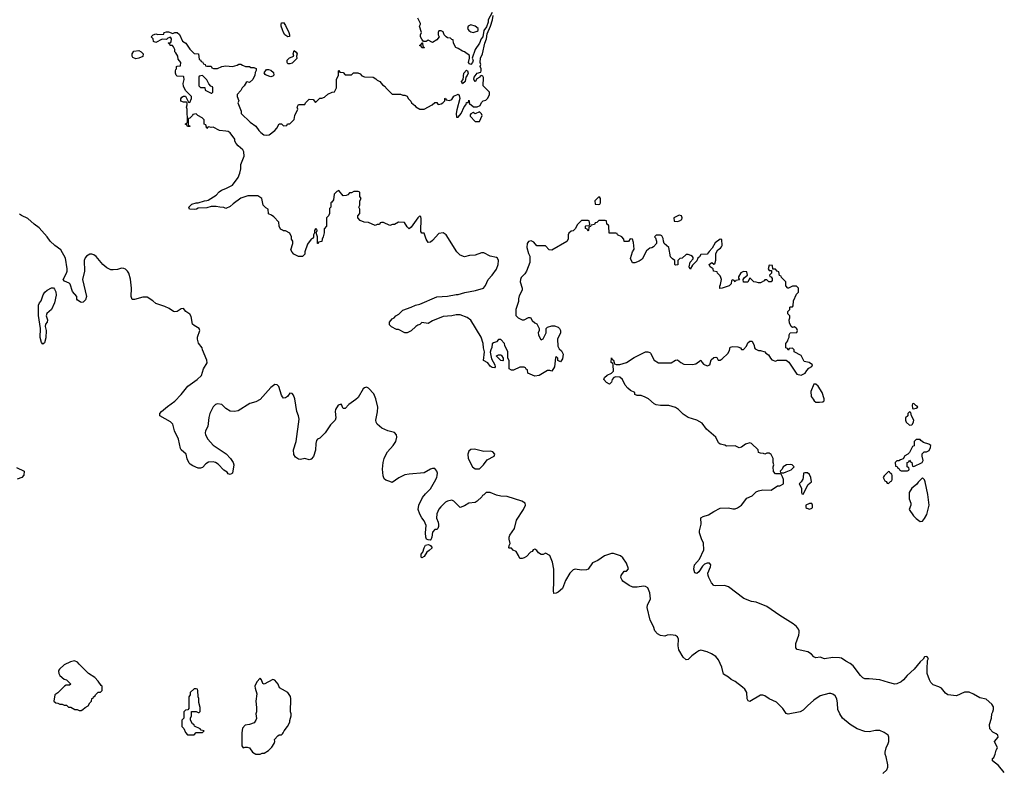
# Model space of a CAD drawing. Header units: inches. Extents: x 2293880 to 2522759, y 823965 to 1006879.
# Tile 305 of 325: x 2467533 to 2476779, y 881430 to 888491. Entities that reach past the tile are written whole.
import ezdxf

# ---------------------------------------------------------------- set-up
doc = ezdxf.new("R2010")
doc.units = ezdxf.units.IN
doc.header["$MEASUREMENT"] = 0
doc.layers.add('C4868', color=7, linetype='Continuous')
doc.layers.add('C4878', color=7, linetype='Continuous')

msp = doc.modelspace()

# ---------------------------------------------------------------- linework, layer by layer
at = {"layer": 'C4868', "color": 5}
for points, elevation in [([(2470000, 888397.2), (2469989.3, 888429.3), (2469986.6, 888450), (2469990, 888462), (2470000, 888463.3)], 60), ([(2470000, 886513.6), (2469983.1, 886523.1), (2469968, 886550), (2469966, 886590), (2469920.4, 886640.4), (2469896.4, 886656.4), (2469870, 886666), (2469866, 886710), (2469843.1, 886723.1), (2469818, 886750), (2469808, 886810), (2469770, 886835.3), (2469676.4, 886836.4), (2469610, 886815.3), (2469538, 886762), (2469510, 886735.3), (2469470, 886718), (2469448.4, 886728.4), (2469411.2, 886728.9), (2469377.2, 886737.2), (2469330, 886737.2), (2469290, 886725.2), (2469210, 886722), (2469192, 886710), (2469170, 886706.6), (2469128, 886710), (2469122, 886730), (2469150, 886758), (2469190, 886771.3), (2469210, 886771.3), (2469269.1, 886790.9), (2469290, 886791.3), (2469303.1, 886796.9), (2469378, 886842), (2469405.6, 886874.4), (2469429.1, 886890.9), (2469470, 886906), (2469530, 886938), (2469584, 887010), (2469601.2, 887050), (2469608.7, 887090), (2469608.7, 887130), (2469642, 887210), (2469639, 887250), (2469628.7, 887270), (2469585.6, 887305.6), (2469567, 887327), (2469553.2, 887350), (2469553.2, 887370), (2469509.5, 887429.5), (2469490, 887441.2), (2469470, 887445.2), (2469410, 887449), (2469350, 887482), (2469330, 887478), (2469310, 887486), (2469298, 887482), (2469290, 887468), (2469282, 887502), (2469266, 887510), (2469266, 887550), (2469246, 887570), (2469206, 887590), (2469190, 887606), (2469158, 887602), (2469154, 887590), (2469130, 887566), (2469118, 887562), (2469114, 887550), (2469114, 887510), (2469118, 887498), (2469130, 887494), (2469131.2, 887488.9), (2469110, 887488), (2469102, 887502), (2469090, 887506), (2469090, 887514), (2469102, 887518), (2469107.3, 887532.7), (2469106, 887650), (2469098, 887670), (2469106, 887690), (2469106, 887710), (2469098, 887718), (2469070, 887718), (2469047.3, 887727.3), (2469047.3, 887747.3), (2469056.4, 887763.6), (2469070, 887774), (2469090, 887774), (2469118, 887718), (2469130, 887714), (2469146, 887750), (2469146, 887770), (2469090, 887826), (2469070, 887866), (2469069, 887891), (2469078, 887930), (2469073.6, 887953.6), (2469070, 887958), (2469010, 887962), (2469002, 887970), (2468995.3, 887990), (2468995.3, 888010), (2468998, 888022), (2469006, 888030), (2469006, 888050), (2469010, 888054), (2469042, 888058), (2469046, 888090), (2469020.4, 888120.4), (2469018, 888150), (2469000.4, 888180.4), (2468988.7, 888190), (2468988, 888210), (2468976.4, 888236.4), (2468967.3, 888247.3), (2468946, 888250), (2468942, 888262), (2468928, 888270), (2468930, 888274), (2468950, 888274), (2468956.4, 888283.6), (2468958, 888310), (2468950, 888326), (2468923.6, 888316.4), (2468910, 888306), (2468870, 888308), (2468810, 888278), (2468790, 888286), (2468786, 888310), (2468768, 888330), (2468786, 888350), (2468810, 888358), (2468830, 888352), (2468886, 888354), (2468888, 888370), (2468910, 888378), (2468930, 888378), (2468970, 888362), (2468989.1, 888370.9), (2469012, 888370), (2469033.7, 888353.7), (2469062, 888290), (2469091.3, 888270), (2469130, 888214), (2469170, 888174), (2469211.2, 888171.1), (2469218, 888118), (2469230, 888114), (2469238, 888098), (2469250, 888094), (2469258, 888078), (2469274, 888070), (2469278, 888058), (2469290, 888054), (2469330, 888054), (2469338, 888038), (2469352.7, 888032.7), (2469390, 888032), (2469430, 888051.3), (2469470, 888058), (2469530, 888051.3), (2469576.4, 888063.6), (2469590, 888074), (2469610, 888074), (2469623.6, 888063.6), (2469652.7, 888052.7), (2469690, 888052), (2469703.6, 888043.6), (2469730, 888042), (2469752.7, 888032.7), (2469752.7, 888012.7), (2469744.7, 887995.3), (2469742, 887970), (2469722, 887930), (2469690, 887902), (2469670, 887908), (2469659.6, 887900.4), (2469642, 887870), (2469622, 887850), (2469610, 887826), (2469574, 887790), (2469574, 887770), (2469591, 887730), (2469582, 887710), (2469611.2, 887631.1), (2469612, 887610), (2469698, 887530), (2469750.7, 887490.7), (2469778, 887450), (2469798, 887430), (2469824.7, 887410), (2469850, 887405.5), (2469875.3, 887410), (2469929.1, 887450.9), (2469948.8, 887471.1), (2469970, 887514), (2469992.7, 887512.7), (2470000, 887504.8)], 60), ([(2470000, 884949.6), (2469990, 884964), (2469964.8, 885044.8), (2469950, 885061.2), (2469930, 885065.2), (2469890, 885037.2), (2469790, 884922.7), (2469750, 884902.7), (2469693.7, 884886.3), (2469583.5, 884816.5), (2469550, 884809), (2469510, 884814), (2469470, 884837.2), (2469430, 884876), (2469390, 884882.9), (2469370, 884876.2), (2469350, 884854.5), (2469318.8, 884790), (2469310, 884755.3), (2469300.3, 884670), (2469278, 884630), (2469274.6, 884610), (2469278.3, 884590), (2469299.5, 884550), (2469350, 884492.7), (2469472, 884412), (2469512.2, 884370), (2469536.4, 884330), (2469543, 884310), (2469530.7, 884230), (2469510, 884218), (2469490, 884226), (2469480.2, 884240.2), (2469450, 884259), (2469395.3, 884315.3), (2469371.5, 884331.5), (2469350, 884338), (2469305.1, 884334.9), (2469280.7, 884319.3), (2469250, 884285.2), (2469230, 884279.3), (2469210, 884278), (2469160.1, 884300.1), (2469134.5, 884314.5), (2469125.4, 884325.4), (2469105.8, 884365.8), (2469096.2, 884410), (2469050, 884449.3), (2469042.3, 884462.3), (2469023.7, 884550), (2468985.6, 884630), (2468969.3, 884690), (2468950, 884712), (2468849.3, 884770), (2468849.5, 884790), (2468865.6, 884810), (2468921.7, 884858.3), (2468990, 884906.5), (2469049.9, 884970.1), (2469110.7, 885049.3), (2469199.6, 885110), (2469240.5, 885150), (2469259.6, 885210), (2469291.9, 885268.1), (2469290, 885294), (2469249.6, 885389.6), (2469245.2, 885410), (2469213.1, 885453.1), (2469201.6, 885490), (2469202.4, 885510), (2469222.9, 885570), (2469219.5, 885590), (2469170, 885617), (2469157, 885630), (2469144.2, 885704.2), (2469130, 885726), (2469094, 885750), (2469070, 885779), (2469050, 885774), (2469010, 885749.2), (2468990, 885746), (2468978, 885750), (2468937.2, 885777.2), (2468895.9, 885795.9), (2468810, 885824), (2468784, 885850), (2468730, 885884), (2468690, 885885.2), (2468610, 885861.2), (2468590, 885864), (2468579.3, 885890), (2468582.9, 885970), (2468572.5, 886052.5), (2468557.2, 886110), (2468544, 886130), (2468526.8, 886146.8), (2468510, 886155.1), (2468490, 886158), (2468450, 886145.1), (2468410, 886140.5), (2468390, 886142.4), (2468350, 886158.7), (2468313.6, 886190), (2468250, 886265.6), (2468230, 886281.6), (2468210, 886289.6), (2468190, 886289.5), (2468160.7, 886270), (2468146.3, 886253.7), (2468138.4, 886230), (2468142, 886130), (2468123, 886050), (2468158.8, 885890), (2468150, 885858), (2468130, 885838), (2468110, 885835.3), (2468100.2, 885840.2), (2468076.4, 885856.4), (2468070, 885866), (2468068.7, 885890), (2468030, 885938), (2468005.6, 886005.6), (2467996, 886016), (2467954, 886034), (2467942, 886050), (2467972.3, 886110), (2467979.3, 886130), (2467979.3, 886150), (2467962.4, 886250), (2467918.3, 886330), (2467863.6, 886370), (2467819.7, 886410), (2467790, 886452.3), (2467716.6, 886536.6), (2467669.8, 886569.8), (2467610, 886623.6), (2467550, 886651.3), (2467530, 886665.1)], 80), ([(2467503.4, 884283.4), (2467574, 884250), (2467572.7, 884212.7), (2467552, 884190), (2467510, 884174)], 80), ([(2470000, 882197.8), (2469973.2, 882213.2), (2469959.3, 882250), (2469930, 882286), (2469910, 882293.6), (2469829.2, 882249.2), (2469814.6, 882254.6), (2469804, 882290), (2469790, 882304), (2469761, 882270), (2469741, 882230), (2469742.8, 882210), (2469758.8, 882158.8), (2469750.8, 882090), (2469758, 882030), (2469758, 881990), (2469751, 881970), (2469755.3, 881924.7), (2469751.3, 881910), (2469733.7, 881886.3), (2469690.9, 881869.1), (2469650, 881864), (2469623.8, 881836.2), (2469618, 881790), (2469618.8, 881670), (2469630, 881651.3), (2469650, 881658), (2469670, 881658), (2469690, 881651.3), (2469718, 881610), (2469750, 881592), (2469790, 881592), (2469810, 881602), (2469830, 881602), (2469870, 881624.7), (2469902, 881658), (2469922, 881690), (2469928, 881710), (2469926, 881730), (2469956.4, 881763.6), (2469970, 881772), (2469990, 881772), (2470000, 881782)], 120)]:
    msp.add_lwpolyline(points, dxfattribs=dict(at, elevation=elevation))
for points, elevation in [([(2468624, 888124), (2468596.4, 888136.4), (2468588, 888150), (2468588, 888170), (2468604.7, 888195.3), (2468650, 888202), (2468674, 888190), (2468692, 888172), (2468690, 888146), (2468650, 888129)], 60), ([(2469890, 887955.3), (2469846, 887970), (2469836.4, 887976.4), (2469828.4, 887991.6), (2469850, 888022), (2469870, 888024.7), (2469890, 888018), (2469916, 887996), (2469918, 887970), (2469910, 887962)], 60), ([(2469250, 887966), (2469218, 887962), (2469214, 887950), (2469214, 887870), (2469230, 887854), (2469272.7, 887852.7), (2469274, 887830), (2469330, 887802), (2469338, 887802), (2469346, 887810), (2469346, 887850), (2469342, 887862), (2469327.3, 887867.3), (2469307.3, 887887.3), (2469290, 887926)], 60), ([(2467750, 885442), (2467738, 885458), (2467726.3, 885506.3), (2467729.1, 885589.1), (2467708.8, 885711.1), (2467708, 885810), (2467718, 885830), (2467735.3, 885850), (2467753.6, 885906.4), (2467769.3, 885930.7), (2467790, 885951), (2467830, 885971), (2467850, 885971.3), (2467861, 885961), (2467873.4, 885933.4), (2467876, 885904), (2467858, 885830), (2467831, 885769), (2467786.8, 885730), (2467782.8, 885710), (2467793.4, 885670), (2467790.5, 885649.5), (2467776, 885630), (2467771, 885610), (2467781, 885570), (2467776.8, 885503.2), (2467765.4, 885454.6)], 80), ([(2468048.7, 882468.7), (2468010, 882458), (2467950, 882429.2), (2467906.8, 882390), (2467901.1, 882378.9), (2467897.3, 882370), (2467899.1, 882350), (2467910.8, 882330), (2467950, 882296), (2467972, 882290), (2468014, 882250), (2467999.6, 882240.4), (2467970, 882238), (2467954, 882230), (2467890, 882166), (2467862, 882150), (2467854, 882090), (2467872.7, 882072.7), (2467891.6, 882071.6), (2467910, 882062), (2467930, 882062), (2467950, 882052), (2467971.6, 882051.6), (2467990, 882034), (2468011.6, 882031.6), (2468050, 882012), (2468071.6, 882011.6), (2468090, 882002), (2468110, 882002), (2468126, 882010), (2468146, 882030), (2468174.6, 882045.4), (2468190, 882074), (2468206, 882090), (2468210, 882114), (2468222, 882118), (2468226, 882130), (2468242, 882138), (2468246, 882150), (2468270, 882174), (2468290, 882174), (2468306, 882190), (2468306, 882230), (2468296.4, 882236.4), (2468270, 882278), (2468238, 882310), (2468178, 882350), (2468090, 882438), (2468076.5, 882456.5)], 120), ([(2469190, 882206), (2469170, 882206), (2469134, 882170), (2469134, 882150), (2469122, 882130), (2469119.6, 882020.4), (2469112.7, 882007.3), (2469090, 882006), (2469074, 881990), (2469074, 881930), (2469054, 881910), (2469054, 881850), (2469072.7, 881832.7), (2469090, 881794), (2469110, 881774), (2469170, 881774), (2469190, 881794), (2469250, 881794), (2469266, 881810), (2469238, 881818), (2469226, 881830), (2469175.3, 881855.3), (2469170, 881866), (2469156.4, 881876.4), (2469138, 881910), (2469138, 881930), (2469146, 881950), (2469147.3, 881992.7), (2469190, 881992), (2469210, 881982), (2469218, 881982), (2469227.3, 881992.7), (2469228, 882030), (2469216.4, 882076.4), (2469214.6, 882114.6), (2469208, 882130), (2469206, 882190), (2469202, 882202)], 120)]:
    msp.add_lwpolyline(points, close=True, dxfattribs=dict(at, elevation=elevation))
at = {"layer": 'C4878', "color": 5}
for points, elevation in [([(2470000, 887504.8), (2470010, 887494), (2470042, 887498), (2470047.3, 887512.7), (2470070, 887514), (2470110, 887554), (2470118, 887590), (2470146, 887650), (2470138, 887670), (2470150, 887694), (2470210, 887694), (2470218, 887710), (2470250, 887744.7), (2470290, 887742), (2470310, 887712), (2470350, 887754), (2470370, 887754), (2470396.4, 887763.6), (2470427.3, 887792.7), (2470468.4, 887811.6), (2470490, 887814), (2470508, 887850), (2470508, 887930), (2470526, 887970), (2470526, 888010), (2470530, 888014), (2470538, 887998), (2470570, 887994), (2470590, 887974), (2470650, 887974), (2470668.4, 887991.6), (2470708.4, 887991.6), (2470730, 887982), (2470744.7, 887964.7), (2470770, 887954), (2470851.6, 887951.6), (2470876.9, 887936.9), (2470890, 887922), (2470914, 887910), (2470939.6, 887879.6), (2470963.6, 887863.6), (2470972, 887850), (2471030, 887792), (2471110, 887792), (2471130, 887782), (2471150, 887782), (2471170, 887774), (2471182, 887750), (2471205.4, 887725.4), (2471212, 887710), (2471243.6, 887683.6), (2471251.6, 887671.6), (2471291.6, 887651.6), (2471330, 887652), (2471406, 887690), (2471430, 887714), (2471450, 887714), (2471458, 887698), (2471470, 887694), (2471490, 887702), (2471506, 887710), (2471526, 887730), (2471526, 887750), (2471530, 887754), (2471538, 887738), (2471570, 887732), (2471590, 887742), (2471608.7, 887771.3), (2471650.8, 887790.8), (2471659.1, 887779.1), (2471667.3, 887750), (2471636.3, 887643.7), (2471630.8, 887610.8), (2471634, 887574), (2471650, 887576), (2471679, 887610), (2471706, 887674), (2471724, 887696), (2471730, 887712), (2471746, 887714), (2471750, 887734), (2471754, 887730), (2471758, 887698), (2471770, 887694), (2471792.7, 887672.7), (2471830, 887672), (2471855.3, 887684.7), (2471870, 887714), (2471886, 887730), (2471910, 887734), (2471930, 887754), (2471946, 887790), (2471946, 887810), (2471886, 887870), (2471887.3, 887947.3), (2471882, 887962), (2471870, 887966), (2471858, 887962), (2471854, 887950), (2471824.7, 887935.3), (2471810, 887908.7), (2471798, 887930), (2471802, 887950), (2471828.7, 887990), (2471862, 887998), (2471866, 888010), (2471866, 888030), (2471858, 888050), (2471862, 888070), (2471857.2, 888090), (2471859, 888130), (2471879, 888170), (2471901.2, 888270), (2471917.2, 888310), (2471921.2, 888358.8), (2471953.2, 888430), (2471972.3, 888490), (2471979, 888530)], 60), ([(2471970, 888558), (2471931.3, 888490), (2471931.3, 888468.7), (2471916, 888424), (2471891.3, 888390), (2471881, 888330), (2471866.8, 888310), (2471851.3, 888270), (2471811, 888210), (2471782, 888130), (2471791.3, 888110), (2471784.7, 888090), (2471770, 888069), (2471756.4, 888076.4), (2471748.7, 888090), (2471758, 888130), (2471755.3, 888155.3), (2471710, 888188.7), (2471690, 888195.3), (2471650, 888222), (2471628.8, 888228.9), (2471608, 888270), (2471602, 888302), (2471590, 888306), (2471578, 888318), (2471550, 888322), (2471538, 888330), (2471518, 888350), (2471510, 888378), (2471490, 888388), (2471470, 888386), (2471462, 888370), (2471462, 888350), (2471472, 888330), (2471450, 888302), (2471410, 888278), (2471370, 888298), (2471350, 888286), (2471326, 888286), (2471308.4, 888308.4), (2471298, 888330), (2471298, 888350), (2471306, 888370), (2471288.7, 888430), (2471298, 888450), (2471296.4, 888456.4), (2471270, 888506)], 60), ([(2470000, 888463.3), (2470010, 888464.7), (2470030, 888436), (2470061.6, 888370), (2470067.3, 888350), (2470065.4, 888334.6), (2470050, 888329.4), (2470024, 888350), (2470009, 888370), (2470000, 888397.2)], 60), ([(2476778.9, 881418.9), (2476723.2, 881483.2), (2476668.7, 881530), (2476668.7, 881550), (2476679.3, 881560.7), (2476694, 881590), (2476704, 881630), (2476715.3, 881650), (2476688, 881710), (2476722, 881750), (2476718, 881770), (2476703.1, 881783.1), (2476670, 881798), (2476642, 881830), (2476641.2, 881870), (2476659, 881930), (2476662, 881970), (2476672.5, 881987.5), (2476677.2, 882010), (2476676, 882036), (2476662, 882062), (2476610, 882109), (2476550, 882119.3), (2476490, 882155.1), (2476450, 882173.2), (2476405.4, 882174.6), (2476330, 882138), (2476250, 882148.7), (2476225.6, 882165.6), (2476188, 882210), (2476164.7, 882224.7), (2476110, 882244), (2476090, 882265.2), (2476075.1, 882290), (2476056, 882350), (2476053.2, 882390), (2476058, 882470), (2476068, 882490), (2476050, 882508), (2476030, 882506), (2476016.9, 882483.1), (2475990, 882458), (2475933, 882390), (2475866, 882330), (2475832.1, 882287.9), (2475810, 882271.8), (2475770, 882252.7), (2475750, 882249.6), (2475690, 882262.9), (2475610, 882288.3), (2475510, 882299.6), (2475470, 882299.5), (2475450, 882309.3), (2475429.3, 882330), (2475360.6, 882420.6), (2475330, 882444.4), (2475290, 882463.6), (2475250, 882491.8), (2475230, 882497), (2475170, 882498), (2475090, 882487.6), (2475050, 882502.7), (2475010, 882496), (2474990, 882505.2), (2474969.3, 882530), (2474932.8, 882552.8), (2474834.6, 882574.6), (2474822, 882590), (2474820.7, 882630), (2474849.8, 882710), (2474853.4, 882733.4), (2474852.4, 882750), (2474845.5, 882765.5), (2474826.6, 882790), (2474796.9, 882816.9), (2474670, 882893.3), (2474550, 882977.7), (2474450, 883017.7), (2474406.3, 883026.3), (2474332.5, 883052.5), (2474190, 883164.2), (2474150, 883177), (2474070, 883173.2), (2474050, 883177.2), (2474030, 883201.2), (2474002.9, 883250), (2473997, 883270), (2473995.1, 883290), (2474021.2, 883350), (2474024, 883370), (2474010, 883384), (2473990, 883386), (2473963.8, 883376.2), (2473943.4, 883356.6), (2473910, 883304), (2473890, 883289.2), (2473874, 883294), (2473862, 883330), (2473870, 883371.3), (2473917.2, 883422.8), (2473958.4, 883510), (2473954.8, 883574.8), (2473934.8, 883614.8), (2473917.2, 883670), (2473917.2, 883690), (2473933.2, 883753.2), (2473928, 883810), (2473950, 883822.8), (2474000.7, 883839.3), (2474050, 883870.5), (2474110, 883900.7), (2474190, 883906), (2474230, 883896), (2474250, 883896), (2474274.8, 883905.2), (2474310, 883931), (2474362.5, 883997.5), (2474410, 884018.8), (2474450, 884056), (2474470, 884066), (2474510, 884076), (2474590, 884071.3), (2474649.1, 884110.9), (2474670, 884112), (2474706, 884130), (2474706, 884170), (2474696.4, 884196.4), (2474682, 884222), (2474670, 884226), (2474630, 884226), (2474610, 884246), (2474608.7, 884290), (2474615.3, 884310), (2474608.4, 884331.6), (2474607.3, 884367.3), (2474590, 884406), (2474570, 884418), (2474550, 884418), (2474530, 884408), (2474516.4, 884416.4), (2474490, 884418), (2474470, 884426), (2474466, 884450), (2474406, 884510), (2474390, 884515.3), (2474350, 884502), (2474310, 884475.3), (2474290, 884468), (2474250, 884488), (2474170, 884486), (2474154.6, 884494.6), (2474110, 884502), (2474096.5, 884516.5), (2474069.3, 884570), (2473983.3, 884643.3), (2473941.2, 884701.2), (2473890, 884728.7), (2473810, 884755.3), (2473764.7, 884784.7), (2473718, 884830), (2473690, 884849), (2473630, 884865.2), (2473550, 884865.2), (2473510, 884874), (2473490, 884882), (2473438, 884930), (2473406.3, 884946.3), (2473370, 884961.2), (2473330, 884962), (2473310, 884968.7), (2473308, 884988), (2473270, 885008.7), (2473244, 885030), (2473219.3, 885059.3), (2473192.5, 885112.5), (2473170, 885134), (2473130, 885135.3), (2473111.2, 885128.9), (2473098, 885110), (2473090, 885086), (2473070, 885068), (2473043.1, 885083.1), (2473018, 885110), (2473026, 885130), (2473050, 885152), (2473090, 885172), (2473108, 885190), (2473107.3, 885247.3), (2473102, 885262), (2473086, 885270), (2473090, 885314), (2473098, 885298), (2473110, 885294), (2473118, 885258), (2473132.7, 885252.7), (2473170, 885252), (2473230, 885271.3), (2473301.5, 885318.5), (2473410, 885370.8), (2473431, 885371), (2473450, 885364.7), (2473457.3, 885357.3), (2473490, 885291.3), (2473530, 885266.8), (2473650, 885266.8), (2473690, 885291.3), (2473710, 885296), (2473742, 885270), (2473770, 885254.8), (2473850, 885250.8), (2473881.2, 885258.8), (2473930, 885294), (2473942, 885270), (2473955.3, 885255.3), (2473990, 885238.8), (2474012.7, 885247.3), (2474025.6, 885294.4), (2474050, 885318), (2474070, 885322), (2474078, 885318), (2474092.7, 885292.7), (2474110, 885292), (2474130, 885304.7), (2474183.9, 885356.1), (2474198, 885382), (2474206, 885414), (2474230, 885420.7), (2474278, 885418), (2474302, 885410), (2474310, 885394), (2474330, 885394), (2474356.4, 885423.6), (2474370, 885454), (2474390, 885471.3), (2474412, 885470), (2474431.2, 885431.1), (2474432, 885410), (2474439.6, 885399.6), (2474470, 885384.7), (2474490, 885384.7), (2474530, 885372), (2474539.6, 885359.6), (2474563.6, 885343.6), (2474582, 885310), (2474596.9, 885296.9), (2474630, 885284.7), (2474650, 885292), (2474731.6, 885291.6), (2474755.3, 885275.3), (2474830, 885162), (2474870, 885152), (2474896.4, 885163.6), (2474908.4, 885171.6), (2474923.1, 885196.9), (2474943.1, 885216.9), (2474970, 885234), (2474978, 885250), (2474946, 885270), (2474900.4, 885280.4), (2474870, 885338), (2474806, 885370), (2474806, 885390), (2474790, 885406), (2474758, 885402), (2474750, 885386), (2474742, 885402), (2474726, 885410), (2474728, 885450), (2474747.3, 885472.7), (2474748, 885490), (2474758, 885510), (2474758, 885530), (2474768, 885550), (2474830, 885554), (2474838, 885570), (2474830, 885586), (2474810, 885606), (2474790, 885598), (2474778, 885610), (2474763.1, 885643.1), (2474758, 885670), (2474766, 885690), (2474766, 885710), (2474747.3, 885727.3), (2474746, 885750), (2474766, 885770), (2474766, 885790), (2474770, 885794), (2474790, 885794), (2474796.4, 885803.6), (2474798, 885850), (2474828.4, 885911.6), (2474846, 885930), (2474846, 885970), (2474827.3, 885987.3), (2474810, 885988), (2474790, 885988), (2474751.6, 885968.4), (2474746, 885970), (2474726, 885990), (2474726, 886030), (2474686, 886070), (2474682, 886082), (2474667.3, 886087.3), (2474662, 886122), (2474647.3, 886127.3), (2474630, 886146), (2474606, 886146), (2474602, 886182), (2474570, 886186), (2474562, 886150), (2474570, 886134), (2474594, 886134), (2474594, 886110), (2474574, 886090), (2474578, 886078), (2474590, 886074), (2474599.6, 886059.6), (2474599.6, 886040.4), (2474590, 886028), (2474568.4, 886028.4), (2474550, 886046), (2474530, 886046), (2474523.6, 886036.4), (2474490, 886018), (2474470, 886018), (2474450, 886026), (2474427.3, 886027.3), (2474390, 886066), (2474370, 886026), (2474330, 886026), (2474328, 886050), (2474338, 886070), (2474366, 886090), (2474362, 886122), (2474330, 886126), (2474305.4, 886114.6), (2474283.6, 886076.4), (2474282, 886062), (2474291.3, 886048.7), (2474258, 886042), (2474250, 886028), (2474242, 886042), (2474230, 886046), (2474218, 886042), (2474214, 886010), (2474194, 885990), (2474130, 885968), (2474107.3, 885967.3), (2474107.3, 885987.3), (2474115.3, 886004.7), (2474122, 886050), (2474118, 886070), (2474110, 886086), (2474086, 886110), (2474082, 886122), (2474048.8, 886128.9), (2474046, 886150), (2474018, 886170), (2474008.7, 886190), (2474031.6, 886211.6), (2474050, 886194), (2474062, 886198), (2474068.4, 886231.6), (2474070, 886294), (2474088, 886330), (2474115.3, 886344.7), (2474123.1, 886356.9), (2474128.8, 886371.1), (2474126, 886426), (2474110, 886428), (2474064, 886396), (2474035.3, 886344.7), (2474006.4, 886313.6), (2473990, 886288), (2473930, 886286), (2473916.9, 886263.1), (2473902, 886250), (2473890, 886226), (2473850, 886186), (2473830, 886148), (2473818, 886170), (2473830, 886214), (2473856.4, 886243.6), (2473856.4, 886256.4), (2473850, 886266), (2473836.4, 886276.4), (2473810, 886286), (2473790, 886286), (2473754, 886250), (2473732.7, 886247.3), (2473722, 886238), (2473714, 886230), (2473711.6, 886188.4), (2473690, 886186), (2473686, 886190), (2473686, 886230), (2473663.1, 886243.1), (2473644, 886264), (2473628, 886350), (2473586, 886390), (2473578, 886410), (2473576.4, 886436.4), (2473562, 886462), (2473550, 886466), (2473510, 886466), (2473494, 886450), (2473502, 886442), (2473511.6, 886411.6), (2473511.6, 886388.4), (2473483.6, 886356.4), (2473470, 886348), (2473450, 886346), (2473419.6, 886320.4), (2473378.8, 886241.2), (2473350, 886222), (2473310, 886208), (2473288.4, 886208.4), (2473268.7, 886248.7), (2473288.7, 886310), (2473303.1, 886336.9), (2473298, 886398), (2473286, 886430), (2473266.4, 886433.6), (2473250, 886408), (2473210, 886406), (2473206, 886430), (2473186, 886450), (2473146, 886470), (2473142, 886482), (2473130, 886486), (2473067.3, 886487.3), (2473066, 886550), (2473062, 886562), (2473046, 886570), (2473042, 886602), (2473030, 886606), (2472970, 886606), (2472952.7, 886587.3), (2472938, 886582), (2472930, 886566), (2472898, 886562), (2472892.7, 886547.3), (2472878, 886542), (2472874, 886510), (2472870, 886506), (2472862, 886522), (2472846, 886530), (2472846, 886550), (2472850, 886554), (2472882, 886558), (2472886, 886570), (2472882, 886602), (2472870, 886606), (2472810, 886606), (2472770, 886566), (2472750, 886526), (2472730, 886508), (2472710, 886506), (2472690, 886486), (2472682, 886470), (2472682, 886430), (2472670, 886408), (2472530, 886326), (2472506, 886330), (2472470, 886366), (2472390, 886368), (2472360.4, 886400.4), (2472334.6, 886414.6), (2472310, 886408), (2472298, 886390), (2472296, 886350), (2472310, 886294), (2472324.7, 886270), (2472324.7, 886210), (2472291, 886130), (2472275.5, 886104.5), (2472242.8, 886070), (2472236, 886050), (2472231.3, 886030), (2472251.3, 885970), (2472251.3, 885950), (2472223.5, 885896.5), (2472216, 885870), (2472216, 885844), (2472192, 885770), (2472192.7, 885712.7), (2472214, 885690), (2472250, 885672), (2472270, 885672), (2472310, 885692), (2472330, 885694), (2472345.4, 885665.4), (2472370, 885642), (2472390, 885634), (2472411.6, 885591.6), (2472412, 885570), (2472402, 885550), (2472404.7, 885530), (2472422, 885490), (2472430, 885484.7), (2472450, 885494), (2472478, 885550), (2472478, 885590), (2472490, 885602), (2472530, 885616), (2472556, 885616), (2472590, 885602), (2472602, 885590), (2472612, 885570), (2472612, 885550), (2472582, 885490), (2472585.4, 885425.4), (2472599.6, 885399.6), (2472619.8, 885379.8), (2472634.8, 885350), (2472630, 885306), (2472610, 885278), (2472586, 885290), (2472586, 885310), (2472570, 885326), (2472564.7, 885315.3), (2472554.8, 885230), (2472530, 885188), (2472510, 885195.3), (2472490, 885194), (2472410, 885149), (2472370, 885142), (2472306, 885170), (2472302, 885202), (2472287.3, 885207.3), (2472282, 885222), (2472270, 885226), (2472230, 885226), (2472170, 885198), (2472150, 885198), (2472128, 885210), (2472128, 885290), (2472118, 885310), (2472118, 885370), (2472088, 885430), (2472086, 885450), (2472050, 885488), (2472030, 885486), (2472010, 885466), (2471983.6, 885456.4), (2471970, 885446), (2471967.5, 885412.5), (2471956, 885390), (2471951.3, 885368.7), (2471963.8, 885303.8), (2471993.4, 885250), (2471997.3, 885230), (2471990, 885221.2), (2471970, 885223.7), (2471950, 885237.2), (2471930, 885266.6), (2471889.4, 885289.4), (2471899, 885370), (2471889.1, 885409.1), (2471885.2, 885450), (2471865.2, 885510), (2471768.4, 885668.4), (2471733.6, 885693.6), (2471670, 885719), (2471630, 885719), (2471590, 885708.7), (2471510, 885702), (2471410, 885662), (2471370, 885638), (2471310, 885646), (2471291.6, 885628.4), (2471270, 885622), (2471252, 885610), (2471210, 885568), (2471170, 885548.7), (2471150, 885548.7), (2471090, 885582), (2471070, 885582), (2471024.7, 885604.7), (2471004.7, 885624.7), (2471005.2, 885650), (2471030, 885682), (2471048.4, 885691.6), (2471066, 885710), (2471094.6, 885725.4), (2471130, 885762), (2471210, 885791.3), (2471249.3, 885810.7), (2471290, 885818.8), (2471450, 885886.8), (2471550, 885894.8), (2471630, 885910.8), (2471650, 885910.8), (2471712.1, 885927.9), (2471813.8, 885946.2), (2471888, 885970), (2471906.3, 885993.7), (2471932.7, 886050), (2471970, 886090.8), (2472010, 886146.8), (2472024.5, 886190), (2472029.3, 886230), (2472019.3, 886250), (2472010, 886258), (2471950, 886269.3), (2471890, 886302), (2471870, 886302), (2471810, 886278), (2471756.4, 886276.4), (2471710, 886262), (2471670, 886278), (2471638, 886310), (2471538, 886470), (2471510, 886488), (2471470, 886482), (2471410, 886415.3), (2471390, 886402), (2471370, 886398), (2471348.7, 886430), (2471330, 886486), (2471310, 886486), (2471300.4, 886500.4), (2471303.1, 886623.1), (2471299, 886639), (2471290, 886648), (2471270, 886628.7), (2471210, 886542), (2471190, 886528), (2471170, 886546), (2471147.3, 886587.3), (2471090, 886588), (2471051.6, 886568.4), (2471032.7, 886567.3), (2471010, 886558), (2470950, 886586), (2470930, 886586), (2470918, 886582), (2470910, 886566), (2470890, 886566), (2470870, 886558), (2470807.3, 886587.3), (2470768.4, 886588.4), (2470730, 886606), (2470708, 886630), (2470708, 886650), (2470726, 886670), (2470726, 886710), (2470718, 886730), (2470726, 886750), (2470726, 886790), (2470738, 886810), (2470728, 886830), (2470726, 886870), (2470710, 886878), (2470670, 886878), (2470650, 886866), (2470630, 886866), (2470612.7, 886847.3), (2470599.6, 886840.4), (2470570, 886838), (2470530, 886886), (2470510, 886878), (2470486.4, 886853.6), (2470479.6, 886800.4), (2470463.6, 886776.4), (2470454, 886770), (2470454, 886730), (2470442, 886718), (2470442, 886670), (2470434, 886650), (2470414, 886630), (2470414, 886550), (2470392.7, 886527.3), (2470392, 886490), (2470382, 886450), (2470372, 886430), (2470371.3, 886408.7), (2470338, 886402), (2470334, 886390), (2470328.7, 886388.7), (2470328, 886450), (2470318, 886490), (2470326, 886510), (2470322, 886522), (2470310, 886526), (2470302, 886510), (2470302, 886490), (2470292, 886470), (2470291.6, 886448.4), (2470283.6, 886436.4), (2470270, 886428), (2470236.9, 886383.1), (2470211, 886310), (2470210, 886288), (2470190, 886266), (2470150, 886266), (2470106, 886290), (2470090, 886306), (2470078, 886330), (2470098, 886390), (2470098, 886410), (2470086, 886430), (2470086, 886450), (2470070, 886486), (2470030, 886508), (2470010, 886508), (2470000, 886513.6)], 60), ([(2475639, 881410), (2475675.5, 881444.5), (2475684, 881470), (2475684, 881490), (2475670, 881566), (2475661.2, 881590), (2475661.2, 881610), (2475669.2, 881650), (2475689, 881690), (2475693.2, 881710), (2475695.3, 881750), (2475688.7, 881770), (2475650, 881796), (2475610, 881812.7), (2475570, 881813.2), (2475510, 881800.5), (2475470, 881803.1), (2475396, 881830), (2475330, 881869.8), (2475261, 881930), (2475233.3, 881970), (2475214.7, 882010), (2475213.6, 882070), (2475207.1, 882110), (2475190, 882139.6), (2475170, 882156.3), (2475150, 882162.4), (2475130, 882160.5), (2475050, 882138), (2474990, 882098), (2474930, 882046), (2474890, 882003.1), (2474861, 881990), (2474750, 881967.4), (2474730, 881974), (2474700.2, 882020.2), (2474638.8, 882078.9), (2474569.9, 882109.9), (2474530, 882138.5), (2474510, 882145.7), (2474490, 882144.7), (2474390, 882086.2), (2474372.6, 882092.6), (2474365.3, 882110), (2474360.7, 882170), (2474341, 882201), (2474321.6, 882221.6), (2474250, 882273.2), (2474212.9, 882292.9), (2474190, 882314), (2474141.5, 882341.5), (2474125.6, 882410), (2474095.8, 882475.8), (2474070, 882509.2), (2474030, 882534), (2473990, 882554), (2473930, 882568), (2473910, 882562), (2473890, 882548.7), (2473844.5, 882515.5), (2473810, 882482), (2473790, 882478), (2473763.2, 882503.2), (2473723.7, 882570), (2473716.2, 882610), (2473719.6, 882670), (2473710, 882694.5), (2473690, 882704.5), (2473648.1, 882711.9), (2473614, 882710), (2473590, 882699.3), (2473550, 882707), (2473522, 882722), (2473497, 882750), (2473484.5, 882790), (2473454.5, 882850), (2473426, 882970), (2473429, 882990), (2473456.2, 883050), (2473450, 883108), (2473430, 883153.2), (2473410, 883166), (2473390, 883169.3), (2473330, 883161.2), (2473290, 883161.2), (2473256.5, 883176.5), (2473196.4, 883216.4), (2473190, 883226), (2473178, 883250), (2473182, 883270), (2473208, 883310), (2473230, 883311.3), (2473248.7, 883331.3), (2473230, 883384), (2473195.3, 883435.3), (2473173.4, 883453.4), (2473110, 883477.2), (2473090, 883476), (2473024.8, 883455.2), (2472961, 883410), (2472910.6, 883389.4), (2472871, 883330), (2472856.8, 883323.2), (2472810, 883321.2), (2472750, 883328.7), (2472730, 883322), (2472698.8, 883290), (2472657.6, 883222.4), (2472630, 883146.6), (2472590, 883112.7), (2472570, 883102.7), (2472550, 883102), (2472544.1, 883124.1), (2472549.6, 883210), (2472549, 883330), (2472534.8, 883394.8), (2472510, 883458), (2472470, 883478), (2472450, 883468), (2472430, 883468), (2472403.1, 883483.1), (2472390, 883506), (2472370, 883518), (2472354, 883510), (2472344.7, 883495.3), (2472330, 883488), (2472290.7, 883449.3), (2472270, 883435.3), (2472250, 883428), (2472230, 883428), (2472218, 883458), (2472194.6, 883494.6), (2472167.3, 883507.3), (2472150, 883526), (2472130, 883526), (2472126, 883530), (2472128, 883550), (2472138, 883570), (2472128.4, 883611.6), (2472128, 883630), (2472135.3, 883650), (2472178, 883710), (2472199, 883790), (2472264, 883890), (2472282, 883930), (2472278, 883950), (2472249.3, 883969.3), (2472110, 884012), (2472050, 884016), (2472010, 884025.2), (2471950, 884048.7), (2471912, 884048), (2471890, 884026), (2471878, 884022), (2471874, 884010), (2471830, 883968), (2471810, 883955.3), (2471750, 883949.2), (2471710, 883924), (2471670, 883908.7), (2471610, 883969), (2471590, 883977.2), (2471550, 883969.3), (2471530, 883959.3), (2471486.6, 883913.4), (2471470, 883893.2), (2471450.7, 883850), (2471447.1, 883807.1), (2471462, 883770), (2471464.7, 883750), (2471464.7, 883730), (2471458, 883710), (2471450, 883702), (2471430, 883702), (2471410, 883678), (2471404.4, 883630), (2471393.8, 883606.2), (2471390, 883602.7), (2471370, 883603.7), (2471352.1, 883612.1), (2471345.4, 883630), (2471342.4, 883670), (2471350, 883738), (2471330, 883782), (2471308, 883810), (2471290, 883846), (2471275.3, 883890), (2471281.2, 883930), (2471316.6, 884003.4), (2471343.3, 884036.7), (2471390, 884082.8), (2471429.5, 884150), (2471449.4, 884190), (2471454, 884210), (2471455.6, 884230), (2471450, 884248.7), (2471430, 884276), (2471410, 884276), (2471390, 884269.2), (2471330, 884234.5), (2471190, 884222.9), (2471150, 884214.5), (2471093.4, 884186.6), (2471030, 884142), (2471010, 884154), (2470970, 884164), (2470956.5, 884176.5), (2470945.8, 884205.8), (2470940.5, 884270), (2470946.3, 884330), (2470956.3, 884370), (2470970, 884404), (2470987.6, 884430), (2471040.7, 884490), (2471065.1, 884530), (2471075.1, 884570), (2471072.7, 884590), (2471051.9, 884611.9), (2470990, 884627.6), (2470934.3, 884654.3), (2470889.6, 884690), (2470880.5, 884710), (2470878.3, 884730), (2470892.4, 884807.6), (2470894.4, 884850), (2470878, 884930), (2470857.7, 884977.7), (2470809.7, 885030), (2470790, 885038.8), (2470770, 885032.3), (2470757.5, 885022.5), (2470710, 884942.6), (2470690, 884922.7), (2470622.6, 884877.4), (2470590, 884837.2), (2470570, 884839), (2470562.7, 884850), (2470559, 884870), (2470550, 884879), (2470522.8, 884870), (2470499.1, 884830), (2470496.3, 884810), (2470502, 884750), (2470494, 884730), (2470450, 884686.6), (2470400.4, 884610), (2470350, 884559), (2470330, 884549.2), (2470320.9, 884539.1), (2470312.7, 884510), (2470310, 884448), (2470292.5, 884387.5), (2470270, 884364), (2470250, 884357.2), (2470210, 884369), (2470170, 884359), (2470150, 884361.2), (2470121.2, 884381.2), (2470107.2, 884407.2), (2470103.7, 884450), (2470129.7, 884530), (2470158, 884738), (2470151.6, 884770), (2470135.1, 884810), (2470115.1, 884930), (2470103.2, 884963.2), (2470090, 884979), (2470070, 884984), (2470046.8, 884950), (2470030, 884938), (2470010, 884935.1), (2470000, 884949.6)], 80), ([(2470000, 881782), (2470008, 881790), (2470015.3, 881810), (2470048.8, 881851.1), (2470068.7, 881891.3), (2470068.7, 881908.7), (2470082, 881950), (2470082, 881970), (2470075.3, 881990), (2470079, 882110), (2470074.2, 882134.2), (2470050, 882169), (2470000, 882197.8)], 120)]:
    msp.add_lwpolyline(points, dxfattribs=dict(at, elevation=elevation))
for points, elevation in [([(2471770, 888442), (2471744.7, 888430), (2471738, 888410), (2471751, 888391), (2471770, 888378), (2471790, 888371.3), (2471830, 888384.7), (2471838, 888390), (2471838, 888410), (2471808.8, 888428.9)], 60), ([(2470070, 888077.2), (2470050, 888078), (2470044, 888090), (2470045.2, 888110), (2470066.8, 888133.2), (2470108, 888150), (2470101.2, 888170), (2470110, 888202), (2470130, 888184.7), (2470138.8, 888170), (2470130.8, 888150), (2470134.4, 888125.6), (2470090, 888082.7)], 60), ([(2471310, 888226), (2471302, 888242), (2471286, 888250), (2471302, 888258), (2471310, 888274), (2471314, 888274), (2471318, 888238), (2471334, 888230), (2471330, 888226)], 60), ([(2471690, 887888), (2471682, 887910), (2471698, 887930), (2471702, 887990), (2471730, 888018), (2471738, 888010), (2471744.7, 887990), (2471734.4, 887965.6), (2471722, 887950), (2471716, 887910)], 60), ([(2471850, 887626), (2471810, 887608), (2471790, 887618), (2471770, 887606), (2471763.6, 887596.4), (2471763.6, 887583.6), (2471810, 887534), (2471850, 887534), (2471875.3, 887590), (2471870, 887606)], 60), ([(2472970, 886826), (2472934, 886790), (2472938, 886758), (2472970, 886754), (2472982, 886758), (2472986, 886770), (2472986, 886810), (2472982, 886822)], 60), ([(2473725.4, 886654.6), (2473674, 886630), (2473678, 886598), (2473710, 886594), (2473730, 886602), (2473750, 886614), (2473754, 886630), (2473746, 886650)], 60), ([(2472070, 885286), (2472050, 885288), (2472008.7, 885330), (2472010, 885334), (2472030, 885342), (2472050, 885342), (2472056.9, 885336.9), (2472074, 885310), (2472074, 885290)], 60), ([(2475010, 885066), (2474990, 885066), (2474960.7, 884999.3), (2474964.7, 884950), (2474985.4, 884925.4), (2474992, 884910), (2475010, 884898), (2475043.1, 884896.9), (2475070, 884902), (2475078, 884902), (2475086, 884910), (2475086, 884930), (2475068.8, 884988.9), (2475030, 885048)], 60), ([(2475930, 884886), (2475918, 884882), (2475914, 884870), (2475918, 884838), (2475930, 884834), (2475950, 884842), (2475966, 884850), (2475962, 884862), (2475947.3, 884867.3)], 60), ([(2475890, 884806), (2475874, 884790), (2475874, 884770), (2475852, 884750), (2475852, 884730), (2475858, 884710), (2475890, 884682), (2475910, 884684.7), (2475918, 884690), (2475927.3, 884712.7), (2475928, 884730), (2475906, 884770), (2475902, 884802)], 60), ([(2475990, 884546), (2475950, 884546), (2475934, 884530), (2475931.6, 884488.4), (2475918, 884482), (2475890, 884426), (2475874, 884410), (2475845.4, 884394.6), (2475830, 884366), (2475803.6, 884356.4), (2475790, 884346), (2475770, 884346), (2475754, 884330), (2475758, 884298), (2475772.7, 884292.7), (2475778, 884278), (2475792.7, 884272.7), (2475798, 884258), (2475810, 884254), (2475870, 884254), (2475882, 884258), (2475886, 884270), (2475882, 884282), (2475866, 884290), (2475866, 884330), (2475882, 884338), (2475890, 884354), (2475898, 884338), (2475911.6, 884331.6), (2475918, 884298), (2475930, 884294), (2476008.7, 884331.3), (2476018, 884350), (2476008.4, 884391.6), (2476008.4, 884411.6), (2476026, 884430), (2476047.3, 884432.7), (2476074.6, 884445.4), (2476087.3, 884472.7), (2476088, 884490), (2476070, 884502), (2476020.2, 884520.2), (2475996.4, 884536.4)], 60), ([(2471804.1, 884455.9), (2471768.2, 884451.8), (2471750, 884439), (2471740.7, 884410), (2471744, 884370), (2471786, 884290), (2471810, 884271.3), (2471850, 884271.3), (2471889, 884310), (2471923.1, 884356.9), (2471988, 884390), (2471994, 884410), (2471975.3, 884430), (2471950, 884437.2), (2471890, 884433.2)], 80), ([(2474773.6, 884313.6), (2474734, 884310), (2474702, 884290), (2474692, 884268), (2474674, 884250), (2474678, 884238), (2474690, 884234), (2474710, 884234), (2474730, 884242), (2474778, 884262), (2474806, 884290), (2474786, 884310)], 60), ([(2474904.7, 884235.3), (2474894, 884230), (2474891.6, 884191.6), (2474885.4, 884174.6), (2474871.3, 884148.7), (2474852, 884130), (2474874, 884090), (2474874, 884050), (2474878, 884038), (2474890, 884034), (2474936.4, 884123.6), (2474968, 884150), (2474961.2, 884190), (2474950, 884218), (2474930, 884234)], 60), ([(2475690, 884246), (2475650, 884206), (2475642, 884190), (2475658, 884158), (2475670, 884154), (2475678, 884138), (2475690, 884134), (2475710, 884154), (2475722, 884158), (2475726, 884170), (2475726, 884210), (2475722, 884222), (2475706, 884230), (2475702, 884242)], 60), ([(2476010, 884186), (2475970, 884148), (2475954.4, 884125.6), (2475910.9, 884089.1), (2475884.7, 884050), (2475886, 883990), (2475901, 883950), (2475901, 883930), (2475886, 883890), (2475924.9, 883830), (2475950, 883804), (2475990, 883776), (2476010, 883781), (2476030, 883804.7), (2476050, 883842), (2476072.7, 883930), (2476061.2, 884030), (2476035.3, 884150), (2476028.4, 884168.4)], 60), ([(2474970, 883946), (2474950, 883946), (2474914, 883930), (2474914, 883910), (2474923.6, 883903.6), (2474950, 883894), (2474970, 883902), (2474978, 883910), (2474978, 883930)], 60), ([(2471310, 883435.3), (2471302.7, 883442.7), (2471302.7, 883470), (2471319, 883490), (2471329.7, 883530.3), (2471344.7, 883555.3), (2471370, 883561.6), (2471378.7, 883558.7), (2471391, 883550), (2471404.7, 883530), (2471376.9, 883503.1), (2471354.8, 883490), (2471330, 883448.7)], 80)]:
    msp.add_lwpolyline(points, close=True, dxfattribs=dict(at, elevation=elevation))

doc.saveas('drawing.dxf')
